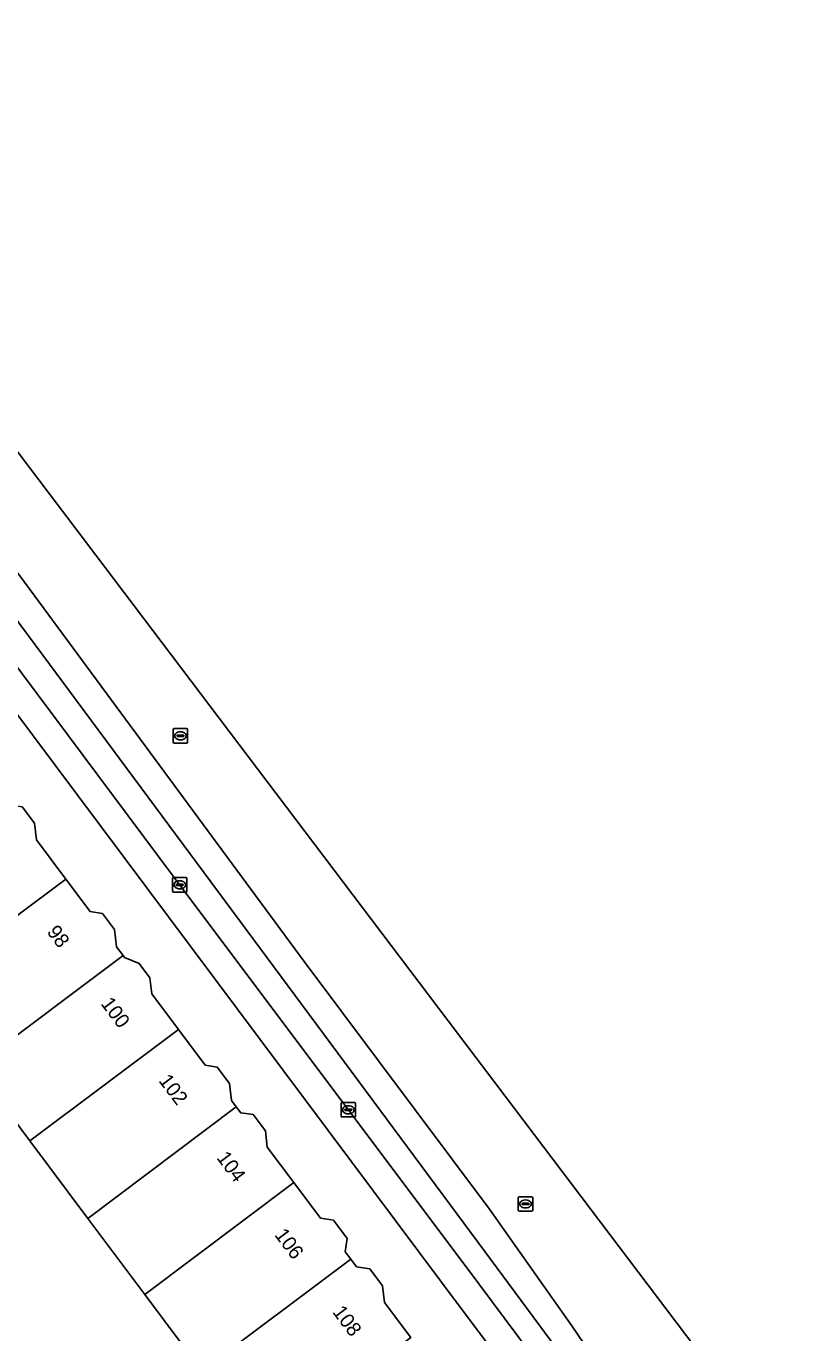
# Model space of a CAD drawing. Extents: x 160349 to 161355, y 381727 to 382854.
# Drawn here: x 161258.3 to 161312.3, y 382454.3 to 382545 of the extents above; entities that cross this region are included whole.
import ezdxf

# ---------------------------------------------------------------- set-up
doc = ezdxf.new("R2010")
doc.units = 0
for name, color, linetype in [('IMGEO_Erf', 7, 'Continuous'), ('IMGEO_Kolk', 7, 'Continuous'), ('IMGEO_Pand', 7, 'Continuous'), ('IMGEO_Pand_nummerreeks', 7, 'Continuous'), ('IMGEO_Parkeervlak_open', 7, 'Continuous'), ('IMGEO_Rijbaan_lokaal_gesloten', 7, 'Continuous'), ('IMGEO_Rioolput', 7, 'Continuous'), ('IMGEO_Voetpad_open', 7, 'Continuous')]:
    doc.layers.add(name, color=color, linetype=linetype)

msp = doc.modelspace()

# ---------------------------------------------------------------- linework, layer by layer
at = {"layer": 'IMGEO_Erf'}
for points in [[(161292.218, 382451.055), (161287.175, 382457.792), (161255.578, 382500), (161243.04, 382516.778)], [(161266.555, 382456.939), (161262.614, 382462.206), (161258.576, 382467.602), (161254.729, 382472.744), (161250.75, 382478.062), (161246.694, 382483.483), (161242.549, 382489.024), (161238.481, 382494.461), (161236.931, 382496.532), (161234.335, 382500), (161233.935, 382500.535), (161240.021, 382505.089), (161239.315, 382506.033), (161240.765, 382507.119)], [(161258.051, 382490.78), (161258.89, 382489.658), (161259.029, 382488.495), (161261.065, 382485.775), (161262.757, 382483.514), (161263.619, 382483.39), (161264.459, 382482.267), (161264.601, 382481.078), (161265.058, 382480.469), (161265.155, 382480.339), (161266.175, 382479.902), (161266.915, 382478.913), (161267.047, 382477.808), (161268.903, 382475.328), (161270.761, 382472.845), (161271.591, 382472.725), (161272.445, 382471.585), (161272.586, 382470.4), (161272.907, 382469.971), (161273.228, 382469.543), (161274.09, 382469.419), (161274.933, 382468.291), (161275.068, 382467.165), (161276.915, 382464.697), (161278.763, 382462.228), (161279.661, 382462.098), (161280.61, 382460.831), (161280.476, 382459.899), (161280.868, 382459.375), (161281.262, 382458.848), (161282.191, 382458.714), (161283.069, 382457.541), (161283.209, 382456.37), (161285.027, 382453.94)], [(161298.27, 382423.216), (161301.12, 382426.689), (161306.327, 382432.209), (161292.838, 382450.226), (161280.745, 382441.175), (161280.125, 382442.004), (161278.589, 382440.855), (161274.622, 382446.157), (161270.521, 382451.639), (161266.555, 382456.939)]]:
    msp.add_lwpolyline(points, dxfattribs=at)
at = {"layer": 'IMGEO_Kolk'}
for p, q in [((161268.486, 382484.947), (161268.486, 382485.799)), ((161268.561, 382485.873), (161269.413, 382485.873)), ((161268.745, 382485.367), (161268.745, 382485.379)), ((161269.183, 382485.33), (161268.785, 382485.33)), ((161268.788, 382485.416), (161269.186, 382485.416)), ((161268.997, 382485.093), (161268.972, 382485.093)), ((161268.974, 382485.653), (161268.999, 382485.653)), ((161269.229, 382485.379), (161269.229, 382485.367)), ((161269.487, 382485.799), (161269.487, 382484.947)), ((161269.413, 382484.873), (161268.561, 382484.873)), ((161280.193, 382469.329), (161280.193, 382470.181)), ((161280.268, 382470.255), (161281.12, 382470.255)), ((161280.452, 382469.749), (161280.452, 382469.761)), ((161280.89, 382469.712), (161280.492, 382469.712)), ((161280.495, 382469.798), (161280.893, 382469.798)), ((161280.681, 382470.035), (161280.706, 382470.035)), ((161280.936, 382469.761), (161280.936, 382469.749)), ((161281.194, 382470.181), (161281.194, 382469.329)), ((161281.12, 382469.255), (161280.268, 382469.255)), ((161280.704, 382469.475), (161280.679, 382469.475))]:
    msp.add_line(p, q, dxfattribs=at)
for points in [[(161268.486, 382484.947), (161268.486, 382485.799)], [(161268.561, 382485.873), (161269.413, 382485.873)], [(161269.487, 382485.799), (161269.487, 382484.947)], [(161269.413, 382484.873), (161268.561, 382484.873)], [(161280.193, 382469.329), (161280.193, 382470.181)], [(161280.268, 382470.255), (161281.12, 382470.255)], [(161281.194, 382470.181), (161281.194, 382469.329)], [(161281.12, 382469.255), (161280.268, 382469.255)]]:
    msp.add_lwpolyline(points, dxfattribs=at)
for centre, radius, start, end in [((161268.563, 382485.797), 0.0765, 91.55205, 178.44795), ((161268.563, 382485.797), 0.0765, 91.55205, 178.44795), ((161268.785, 382485.376), 0.0403, 85.87752, 175.75265), ((161268.782, 382485.366), 0.0366, 178.93798, 274.71019), ((161269.186, 382485.373), 0.043, 264.86636, 352.45326), ((161269.19, 382485.378), 0.0386, 1.73085, 96.63898), ((161269.411, 382485.797), 0.0765, 1.55205, 88.44795), ((161269.411, 382485.797), 0.0765, 1.55205, 88.44795), ((161268.563, 382484.949), 0.0765, 181.55205, 268.44795), ((161268.563, 382484.949), 0.0765, 181.55205, 268.44795), ((161269.411, 382484.949), 0.0765, 271.55205, 358.44795), ((161269.411, 382484.949), 0.0765, 271.55205, 358.44795), ((161280.27, 382470.179), 0.0765, 91.55205, 178.44795), ((161280.27, 382470.179), 0.0765, 91.55205, 178.44795), ((161280.492, 382469.758), 0.0403, 85.87752, 175.75265), ((161280.489, 382469.748), 0.0366, 178.93798, 274.71019), ((161280.893, 382469.755), 0.043, 264.86636, 352.45326), ((161280.897, 382469.76), 0.0386, 1.73085, 96.63898), ((161281.118, 382470.179), 0.0765, 1.55205, 88.44795), ((161281.118, 382470.179), 0.0765, 1.55205, 88.44795), ((161280.27, 382469.331), 0.0765, 181.55205, 268.44795), ((161280.27, 382469.331), 0.0765, 181.55205, 268.44795), ((161281.118, 382469.331), 0.0765, 271.55205, 358.44795), ((161281.118, 382469.331), 0.0765, 271.55205, 358.44795)]:
    msp.add_arc(centre, radius, start, end, dxfattribs=at)
for centre, major_axis, ratio, start_param, end_param in [((161268.973, 382485.373), (-0.387, 0.002), 0.722429, 4.712389, 7.853982), ((161268.998, 382485.373), (-0.39, 0.002), 0.717154, 1.570796, 4.712389), ((161280.68, 382469.755), (-0.387, 0.002), 0.722429, 4.712389, 7.853982), ((161280.705, 382469.755), (-0.39, 0.002), 0.717154, 1.570796, 4.712389)]:
    msp.add_ellipse(centre, major_axis=major_axis, ratio=ratio, start_param=start_param, end_param=end_param, dxfattribs=at)
at = {"layer": 'IMGEO_Pand'}
for points in [[(161246.694, 382483.483), (161250.75, 382478.062), (161261.065, 382485.775), (161259.029, 382488.495), (161258.89, 382489.658), (161258.051, 382490.78), (161257.193, 382490.903), (161256.986, 382491.18)], [(161254.729, 382472.744), (161265.058, 382480.469), (161264.601, 382481.078), (161264.459, 382482.267), (161263.619, 382483.39), (161262.757, 382483.514), (161261.065, 382485.775), (161250.75, 382478.062)], [(161268.903, 382475.328), (161267.047, 382477.808), (161266.915, 382478.913), (161266.175, 382479.902), (161265.155, 382480.339), (161265.058, 382480.469), (161254.729, 382472.744), (161258.576, 382467.602)], [(161268.903, 382475.328), (161258.576, 382467.602), (161262.614, 382462.206), (161272.907, 382469.971), (161272.586, 382470.4), (161272.445, 382471.585), (161271.591, 382472.725), (161270.761, 382472.845)], [(161272.907, 382469.971), (161262.614, 382462.206), (161266.555, 382456.939), (161276.915, 382464.697), (161275.068, 382467.165), (161274.933, 382468.291), (161274.09, 382469.419), (161273.228, 382469.543)], [(161280.868, 382459.375), (161280.476, 382459.899), (161280.61, 382460.831), (161279.661, 382462.098), (161278.763, 382462.228), (161276.915, 382464.697), (161266.555, 382456.939), (161270.521, 382451.639)], [(161280.868, 382459.375), (161270.521, 382451.639), (161274.622, 382446.157), (161285.027, 382453.94), (161283.209, 382456.37), (161283.069, 382457.541), (161282.191, 382458.714), (161281.262, 382458.848)]]:
    msp.add_lwpolyline(points, close=True, dxfattribs=at)
at = {"layer": 'IMGEO_Parkeervlak_open'}
for points in [[(161296.429, 382451.481), (161290.179, 382459.912), (161254.544, 382507.935)], [(161254.755, 382504.444), (161258.072, 382500), (161269.626, 382484.519), (161288.802, 382458.94), (161293.496, 382452.678)]]:
    msp.add_lwpolyline(points, dxfattribs=at)
at = {"layer": 'IMGEO_Rijbaan_lokaal_gesloten'}
for points in [[(161307.381, 382445.671), (161309.488, 382447.033), (161309.431, 382447.112), (161249.247, 382526.611), (161248.253, 382527.932), (161171.981, 382629.222), (161133.476, 382676.699), (161124.111, 382688.246)], [(161145.825, 382657.452), (161122.396, 382686.849), (161117.925, 382683.211), (161123.617, 382676.443), (161133.559, 382664.319), (161143.121, 382652.621), (161160.969, 382630.22), (161167.454, 382622.169), (161172.046, 382616.96), (161178.106, 382610.235), (161184.449, 382603.321), (161188.852, 382598.538), (161202.439, 382580.494), (161219.434, 382557.619), (161238.986, 382532.046), (161258.207, 382506.378), (161277.616, 382480.046), (161290.493, 382462.855), (161291.777, 382461.04), (161296.221, 382454.757), (161300.814, 382447.985), (161304.019, 382442.807), (161306.397, 382444.971)], [(161312.331, 382428.758), (161309.666, 382433.634), (161306.92, 382438.181), (161304.019, 382442.807), (161300.814, 382447.985), (161296.221, 382454.757), (161291.777, 382461.04), (161290.493, 382462.855), (161277.616, 382480.046), (161258.207, 382506.378), (161238.986, 382532.046)], [(161247.941, 382516.863), (161248.765, 382515.806), (161254.544, 382507.935), (161290.179, 382459.912), (161296.429, 382451.481), (161297.542, 382449.719), (161299.394, 382446.74), (161305.076, 382437.363), (161307.014, 382434.34), (161307.616, 382433.374), (161308.721, 382431.098), (161309.182, 382429.908), (161309.848, 382428.262), (161311.727, 382428.926)]]:
    msp.add_lwpolyline(points, dxfattribs=at)
at = {"layer": 'IMGEO_Rioolput'}
for p, q in [((161268.535, 382495.292), (161268.535, 382496.144)), ((161268.61, 382496.218), (161269.462, 382496.218)), ((161269.023, 382495.998), (161269.048, 382495.998)), ((161269.536, 382496.144), (161269.536, 382495.292)), ((161269.462, 382495.218), (161268.61, 382495.218)), ((161268.794, 382495.712), (161268.794, 382495.724)), ((161269.232, 382495.675), (161268.834, 382495.675)), ((161268.837, 382495.761), (161269.235, 382495.761)), ((161269.046, 382495.438), (161269.021, 382495.438)), ((161269.278, 382495.724), (161269.278, 382495.712)), ((161292.499, 382462.796), (161292.499, 382463.648)), ((161292.574, 382463.722), (161293.426, 382463.722)), ((161292.758, 382463.216), (161292.758, 382463.228)), ((161292.801, 382463.265), (161293.199, 382463.265)), ((161292.987, 382463.502), (161293.012, 382463.502)), ((161293.242, 382463.228), (161293.242, 382463.216)), ((161293.5, 382463.648), (161293.5, 382462.796)), ((161293.426, 382462.722), (161292.574, 382462.722)), ((161293.196, 382463.179), (161292.798, 382463.179)), ((161293.01, 382462.942), (161292.985, 382462.942))]:
    msp.add_line(p, q, dxfattribs=at)
for points in [[(161268.535, 382495.292), (161268.535, 382496.144)], [(161268.61, 382496.218), (161269.462, 382496.218)], [(161269.536, 382496.144), (161269.536, 382495.292)], [(161269.462, 382495.218), (161268.61, 382495.218)], [(161292.499, 382462.796), (161292.499, 382463.648)], [(161292.574, 382463.722), (161293.426, 382463.722)], [(161293.5, 382463.648), (161293.5, 382462.796)], [(161293.426, 382462.722), (161292.574, 382462.722)]]:
    msp.add_lwpolyline(points, dxfattribs=at)
for centre, radius, start, end in [((161268.612, 382496.142), 0.0765, 91.55205, 178.44795), ((161268.612, 382496.142), 0.0765, 91.55205, 178.44795), ((161269.46, 382496.142), 0.0765, 1.55205, 88.44795), ((161269.46, 382496.142), 0.0765, 1.55205, 88.44795), ((161268.612, 382495.294), 0.0765, 181.55205, 268.44795), ((161268.612, 382495.294), 0.0765, 181.55205, 268.44795), ((161268.834, 382495.721), 0.0403, 85.87752, 175.75265), ((161268.831, 382495.711), 0.0366, 178.93798, 274.71019), ((161269.235, 382495.718), 0.043, 264.86636, 352.45326), ((161269.239, 382495.723), 0.0386, 1.73085, 96.63898), ((161269.46, 382495.294), 0.0765, 271.55205, 358.44795), ((161269.46, 382495.294), 0.0765, 271.55205, 358.44795), ((161292.576, 382463.646), 0.0765, 91.55205, 178.44795), ((161292.576, 382463.646), 0.0765, 91.55205, 178.44795), ((161292.798, 382463.225), 0.0403, 85.87752, 175.75265), ((161292.795, 382463.215), 0.0366, 178.93798, 274.71019), ((161293.199, 382463.222), 0.043, 264.86636, 352.45326), ((161293.203, 382463.227), 0.0386, 1.73085, 96.63898), ((161293.424, 382463.646), 0.0765, 1.55205, 88.44795), ((161293.424, 382463.646), 0.0765, 1.55205, 88.44795), ((161292.576, 382462.798), 0.0765, 181.55205, 268.44795), ((161292.576, 382462.798), 0.0765, 181.55205, 268.44795), ((161293.424, 382462.798), 0.0765, 271.55205, 358.44795), ((161293.424, 382462.798), 0.0765, 271.55205, 358.44795)]:
    msp.add_arc(centre, radius, start, end, dxfattribs=at)
for centre, major_axis, ratio, start_param, end_param in [((161269.022, 382495.718), (-0.387, 0.002), 0.722429, 4.712389, 7.853982), ((161269.047, 382495.718), (-0.39, 0.002), 0.717154, 1.570796, 4.712389), ((161292.986, 382463.222), (-0.387, 0.002), 0.722429, 4.712389, 7.853982), ((161293.011, 382463.222), (-0.39, 0.002), 0.717154, 1.570796, 4.712389)]:
    msp.add_ellipse(centre, major_axis=major_axis, ratio=ratio, start_param=start_param, end_param=end_param, dxfattribs=at)
at = {"layer": 'IMGEO_Voetpad_open'}
for points in [[(161241.525, 382518.796), (161243.04, 382516.778), (161255.578, 382500), (161287.175, 382457.792), (161292.218, 382451.055), (161292.838, 382450.226), (161306.327, 382432.209), (161307.614, 382429.292), (161308.855, 382425.575), (161310.866, 382417.83)], [(161269.626, 382484.519), (161258.072, 382500), (161254.755, 382504.444)], [(161293.496, 382452.678), (161288.802, 382458.94), (161269.626, 382484.519)]]:
    msp.add_lwpolyline(points, dxfattribs=at)

# ---------------------------------------------------------------- texts
at = {"layer": 'IMGEO_Pand_nummerreeks'}
for s, p in [('98', (161259.714, 382482.099)), ('100', (161263.46, 382477.115)), ('102', (161267.479, 382471.769)), ('104', (161271.503, 382466.416)), ('106', (161275.525, 382461.065)), ('108', (161279.551, 382455.71))]:
    msp.add_text(s, height=1, rotation=306.93264, dxfattribs=at).set_placement(p)

doc.saveas('drawing.dxf')
